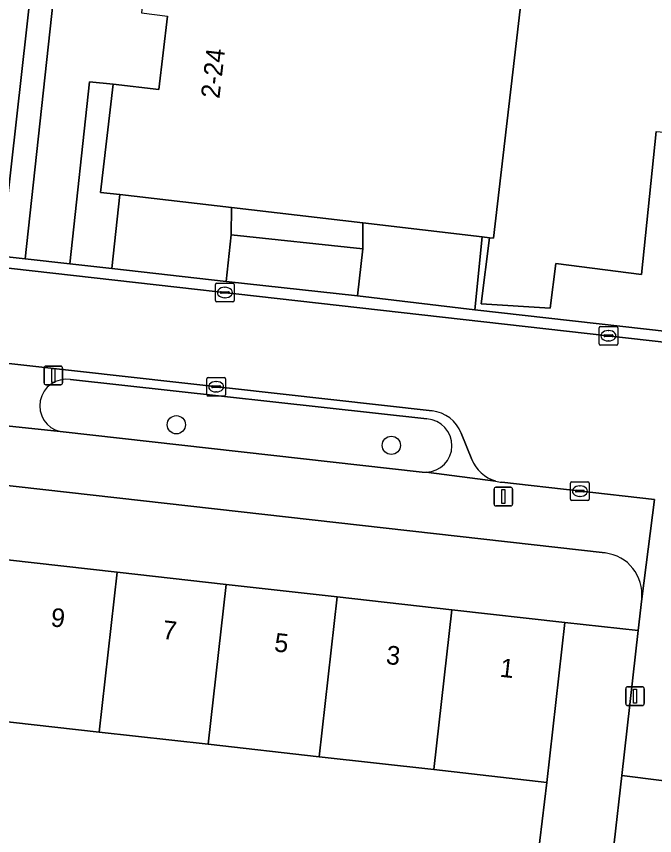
# Model space of a CAD drawing. Extents: x 161928 to 163071, y 386474 to 387428.
# Drawn here: x 162123.29 to 162157.51, y 386851.33 to 386895.27 of the extents above; entities that cross this region are included whole.
import ezdxf

# ---------------------------------------------------------------- set-up
doc = ezdxf.new("R2010")
doc.units = 0
for name, color, linetype in [('IMGEO_Boom', 7, 'Continuous'), ('IMGEO_Erf', 7, 'Continuous'), ('IMGEO_Groenvoorziening', 7, 'Continuous'), ('IMGEO_Haag', 7, 'Continuous'), ('IMGEO_Kolk', 7, 'Continuous'), ('IMGEO_Lichtmast', 7, 'Continuous'), ('IMGEO_Pand', 7, 'Continuous'), ('IMGEO_Pand_nummerreeks', 7, 'Continuous'), ('IMGEO_Rijbaan_lokaal_open', 7, 'Continuous'), ('IMGEO_Voetpad_open', 7, 'Continuous')]:
    doc.layers.add(name, color=color, linetype=linetype)

msp = doc.modelspace()

# ---------------------------------------------------------------- linework, layer by layer
at = {"layer": 'IMGEO_Boom'}
for centre in [(162131.866, 386873.366), (162143.394, 386872.259)]:
    msp.add_circle(centre, 0.489, dxfattribs=at)
at = {"layer": 'IMGEO_Erf'}
for points in [[(162154.85, 386866.488), (162098.526, 386872.838)], [(162151.734, 386854.186), (162145.677, 386854.867), (162139.524, 386855.559), (162133.579, 386856.227), (162127.731, 386856.885), (162121.856, 386857.546), (162115.68, 386858.24), (162109.845, 386858.896), (162103.662, 386859.592), (162097.824, 386860.248), (162098.786, 386868.814), (162104.624, 386868.159), (162110.807, 386867.465), (162116.642, 386866.809), (162122.818, 386866.116), (162128.694, 386865.457), (162134.542, 386864.8), (162140.487, 386864.133), (162146.64, 386863.442), (162152.697, 386862.762), (162156.622, 386862.323), (162156.814, 386864.022)], [(162120.91, 386849.666), (162125.7, 386849.186), (162125.478, 386846.966), (162127.87, 386846.726), (162128.13, 386849.32), (162132.896, 386848.843), (162138.095, 386848.321), (162137.814, 386845.522), (162139.685, 386845.335), (162139.943, 386848.051), (162144.816, 386847.588), (162144.56, 386844.893), (162145.704, 386844.784), (162146.01, 386847.468), (162150.855, 386846.916), (162151.734, 386854.186)]]:
    msp.add_lwpolyline(points, dxfattribs=at)
msp.add_arc((162154.596, 386864.271), 2.232, 353.5994, 83.4704, dxfattribs=at)
at = {"layer": 'IMGEO_Groenvoorziening'}
for points in [[(162124.115, 386897.125), (162124.371, 386899.169), (162124.713, 386901.768), (162124.945, 386903.531), (162126.97, 386903.362), (162127.276, 386905.919), (162127.685, 386909.558), (162125.661, 386909.778), (162104.628, 386912.06), (162106.651, 386930.715), (162107.583, 386930.614), (162108.784, 386940.868), (162103.8, 386941.487), (162099.956, 386907.286), (162104.146, 386906.641), (162102.651, 386892.496), (162107.668, 386891.801), (162107.524, 386888.417), (162117.878, 386886.991), (162117.382, 386882.988), (162122.47, 386882.414)], [(162162.387, 386904.444), (162148.998, 386906.039), (162148.846, 386904.735), (162132.751, 386906.613), (162132.908, 386907.956), (162129.078, 386908.413), (162128.148, 386899.89), (162129.432, 386899.739), (162129.979, 386904.421), (162151.04, 386901.963), (162148.87, 386883.371), (162148.652, 386883.397), (162148.215, 386879.856), (162151.904, 386879.625), (162152.206, 386882.013), (162156.805, 386881.426), (162157.588, 386889.1), (162160.649, 386888.845)], [(162125.347, 386896.927), (162126.226, 386896.855), (162126.494, 386898.944), (162124.371, 386899.169), (162124.115, 386897.125), (162122.47, 386882.414), (162123.771, 386882.267)], [(162127.22, 386891.763), (162126.155, 386881.998), (162128.402, 386881.744), (162128.843, 386885.709), (162127.809, 386885.83), (162128.487, 386891.641)], [(162141.576, 386880.28), (162141.86, 386882.803), (162134.807, 386883.559), (162134.534, 386881.057)], [(162152.697, 386862.762), (162151.734, 386854.186), (162150.855, 386846.916), (162150.55, 386844.232), (162154.518, 386843.716), (162155.743, 386854.547), (162156.622, 386862.323)]]:
    msp.add_lwpolyline(points, close=True, dxfattribs=at)
for points in [[(162157.588, 386889.1), (162156.805, 386881.426), (162152.206, 386882.013), (162151.904, 386879.625), (162148.215, 386879.856), (162148.652, 386883.397), (162148.266, 386883.442), (162147.868, 386879.535), (162158.341, 386878.358)], [(162145.3, 386873.68), (162126.186, 386875.792)], [(162125.636, 386872.996), (162145.039, 386870.829)]]:
    msp.add_lwpolyline(points, dxfattribs=at)
for centre, radius, start, end in [((162125.975, 386874.381), 1.426, 81.5093, 256.2336), ((162145.212, 386872.25), 1.432, 272.0148, 86.4633), ((162145.22, 386872.37), 1.552, 263.3085, 271.5563)]:
    msp.add_arc(centre, radius, start, end, dxfattribs=at)
at = {"layer": 'IMGEO_Haag'}
msp.add_lwpolyline([(162127.22, 386891.763), (162126.155, 386881.998), (162128.402, 386881.744), (162128.843, 386885.709), (162127.809, 386885.83), (162128.487, 386891.641)], close=True, dxfattribs=at)
at = {"layer": 'IMGEO_Kolk'}
for p, q in [((162133.968, 386880.034), (162133.968, 386880.886)), ((162134.043, 386880.96), (162134.895, 386880.96)), ((162134.969, 386880.886), (162134.969, 386880.034)), ((162134.227, 386880.454), (162134.227, 386880.466)), ((162134.27, 386880.503), (162134.668, 386880.503)), ((162134.456, 386880.74), (162134.481, 386880.74)), ((162134.711, 386880.466), (162134.711, 386880.454)), ((162134.665, 386880.417), (162134.267, 386880.417)), ((162134.479, 386880.18), (162134.454, 386880.18)), ((162134.895, 386879.96), (162134.043, 386879.96)), ((162154.531, 386877.713), (162154.531, 386878.565)), ((162154.606, 386878.639), (162155.458, 386878.639)), ((162155.019, 386878.419), (162155.044, 386878.419)), ((162155.532, 386878.565), (162155.532, 386877.713)), ((162154.79, 386878.133), (162154.79, 386878.145)), ((162155.228, 386878.096), (162154.83, 386878.096)), ((162154.833, 386878.182), (162155.231, 386878.182)), ((162155.042, 386877.859), (162155.017, 386877.859)), ((162155.274, 386878.145), (162155.274, 386878.133)), ((162155.458, 386877.639), (162154.606, 386877.639)), ((162133.502, 386874.979), (162133.502, 386875.831)), ((162133.577, 386875.905), (162134.429, 386875.905)), ((162133.99, 386875.685), (162134.015, 386875.685)), ((162134.503, 386875.831), (162134.503, 386874.979)), ((162133.761, 386875.399), (162133.761, 386875.411)), ((162134.199, 386875.362), (162133.801, 386875.362)), ((162133.804, 386875.448), (162134.202, 386875.448)), ((162134.245, 386875.411), (162134.245, 386875.399)), ((162134.429, 386874.905), (162133.577, 386874.905)), ((162134.013, 386875.125), (162133.988, 386875.125)), ((162152.998, 386869.38), (162152.998, 386870.232)), ((162153.073, 386870.306), (162153.925, 386870.306)), ((162153.486, 386870.086), (162153.511, 386870.086)), ((162153.999, 386870.232), (162153.999, 386869.38)), ((162153.257, 386869.8), (162153.257, 386869.812)), ((162153.695, 386869.763), (162153.297, 386869.763)), ((162153.3, 386869.849), (162153.698, 386869.849)), ((162153.509, 386869.526), (162153.484, 386869.526)), ((162153.741, 386869.812), (162153.741, 386869.8)), ((162153.925, 386869.306), (162153.073, 386869.306))]:
    msp.add_line(p, q, dxfattribs=at)
for points in [[(162133.968, 386880.034), (162133.968, 386880.886)], [(162134.043, 386880.96), (162134.895, 386880.96)], [(162134.969, 386880.886), (162134.969, 386880.034)], [(162134.895, 386879.96), (162134.043, 386879.96)], [(162154.531, 386877.713), (162154.531, 386878.565)], [(162154.606, 386878.639), (162155.458, 386878.639)], [(162155.532, 386878.565), (162155.532, 386877.713)], [(162155.458, 386877.639), (162154.606, 386877.639)], [(162133.502, 386874.979), (162133.502, 386875.831)], [(162133.577, 386875.905), (162134.429, 386875.905)], [(162134.503, 386875.831), (162134.503, 386874.979)], [(162134.429, 386874.905), (162133.577, 386874.905)], [(162152.998, 386869.38), (162152.998, 386870.232)], [(162153.073, 386870.306), (162153.925, 386870.306)], [(162153.999, 386870.232), (162153.999, 386869.38)], [(162153.925, 386869.306), (162153.073, 386869.306)]]:
    msp.add_lwpolyline(points, dxfattribs=at)
for centre, radius, start, end in [((162134.045, 386880.884), 0.0765, 91.552, 178.448), ((162134.045, 386880.884), 0.0765, 91.552, 178.448), ((162134.893, 386880.884), 0.0765, 1.552, 88.448), ((162134.893, 386880.884), 0.0765, 1.552, 88.448), ((162134.267, 386880.463), 0.0403, 85.8775, 175.7526), ((162134.264, 386880.453), 0.0366, 178.938, 274.7102), ((162134.668, 386880.46), 0.043, 264.8664, 352.4533), ((162134.672, 386880.465), 0.0386, 1.7309, 96.639), ((162134.045, 386880.036), 0.0765, 181.552, 268.448), ((162134.045, 386880.036), 0.0765, 181.552, 268.448), ((162134.893, 386880.036), 0.0765, 271.552, 358.448), ((162134.893, 386880.036), 0.0765, 271.552, 358.448), ((162154.608, 386878.563), 0.0765, 91.552, 178.448), ((162154.608, 386878.563), 0.0765, 91.552, 178.448), ((162155.456, 386878.563), 0.0765, 1.552, 88.448), ((162155.456, 386878.563), 0.0765, 1.552, 88.448), ((162154.83, 386878.142), 0.0403, 85.8775, 175.7526), ((162154.827, 386878.132), 0.0366, 178.938, 274.7102), ((162155.231, 386878.139), 0.043, 264.8664, 352.4533), ((162155.235, 386878.144), 0.0386, 1.7309, 96.639), ((162154.608, 386877.715), 0.0765, 181.552, 268.448), ((162154.608, 386877.715), 0.0765, 181.552, 268.448), ((162155.456, 386877.715), 0.0765, 271.552, 358.448), ((162155.456, 386877.715), 0.0765, 271.552, 358.448), ((162133.579, 386875.829), 0.0765, 91.552, 178.448), ((162133.579, 386875.829), 0.0765, 91.552, 178.448), ((162134.427, 386875.829), 0.0765, 1.552, 88.448), ((162134.427, 386875.829), 0.0765, 1.552, 88.448), ((162133.801, 386875.408), 0.0403, 85.8775, 175.7526), ((162133.798, 386875.398), 0.0366, 178.938, 274.7102), ((162134.202, 386875.405), 0.043, 264.8664, 352.4533), ((162134.206, 386875.41), 0.0386, 1.7309, 96.639), ((162133.579, 386874.981), 0.0765, 181.552, 268.448), ((162133.579, 386874.981), 0.0765, 181.552, 268.448), ((162134.427, 386874.981), 0.0765, 271.552, 358.448), ((162134.427, 386874.981), 0.0765, 271.552, 358.448), ((162153.075, 386870.23), 0.0765, 91.552, 178.448), ((162153.075, 386870.23), 0.0765, 91.552, 178.448), ((162153.923, 386870.23), 0.0765, 1.552, 88.448), ((162153.923, 386870.23), 0.0765, 1.552, 88.448), ((162153.297, 386869.809), 0.0403, 85.8775, 175.7526), ((162153.294, 386869.799), 0.0366, 178.938, 274.7102), ((162153.698, 386869.806), 0.043, 264.8664, 352.4533), ((162153.702, 386869.811), 0.0386, 1.7309, 96.639), ((162153.075, 386869.382), 0.0765, 181.552, 268.448), ((162153.075, 386869.382), 0.0765, 181.552, 268.448), ((162153.923, 386869.382), 0.0765, 271.552, 358.448), ((162153.923, 386869.382), 0.0765, 271.552, 358.448)]:
    msp.add_arc(centre, radius, start, end, dxfattribs=at)
for centre, major_axis, ratio, start_param, end_param in [((162134.455, 386880.46), (-0.387, 0.002), 0.722429, 4.712389, 7.853982), ((162134.48, 386880.46), (-0.39, 0.002), 0.717154, 1.570796, 4.712389), ((162155.018, 386878.139), (-0.387, 0.002), 0.722429, 4.712389, 7.853982), ((162155.043, 386878.139), (-0.39, 0.002), 0.717154, 1.570796, 4.712389), ((162133.989, 386875.405), (-0.387, 0.002), 0.722429, 4.712389, 7.853982), ((162134.014, 386875.405), (-0.39, 0.002), 0.717154, 1.570796, 4.712389), ((162153.485, 386869.806), (-0.387, 0.002), 0.722429, 4.712389, 7.853982), ((162153.51, 386869.806), (-0.39, 0.002), 0.717154, 1.570796, 4.712389)]:
    msp.add_ellipse(centre, major_axis=major_axis, ratio=ratio, start_param=start_param, end_param=end_param, dxfattribs=at)
at = {"layer": 'IMGEO_Lichtmast'}
for p, q in [((162124.878, 386876.509), (162125.668, 386876.509)), ((162125.668, 386876.509), (162124.878, 386876.509)), ((162124.778, 386875.609), (162124.778, 386876.409)), ((162124.778, 386876.409), (162124.778, 386875.609)), ((162125.768, 386876.409), (162125.768, 386875.609)), ((162125.768, 386875.609), (162125.768, 386876.409)), ((162125.668, 386875.509), (162124.878, 386875.509)), ((162124.878, 386875.509), (162125.668, 386875.509)), ((162148.9, 386869.115), (162148.9, 386869.915)), ((162148.9, 386869.915), (162148.9, 386869.115)), ((162149, 386870.015), (162149.79, 386870.015)), ((162149.79, 386870.015), (162149, 386870.015)), ((162149.89, 386869.915), (162149.89, 386869.115)), ((162149.89, 386869.115), (162149.89, 386869.915)), ((162149.79, 386869.015), (162149, 386869.015)), ((162149, 386869.015), (162149.79, 386869.015)), ((162155.956, 386858.408), (162155.956, 386859.208)), ((162155.956, 386859.208), (162155.956, 386858.408)), ((162156.056, 386859.308), (162156.846, 386859.308)), ((162156.846, 386859.308), (162156.056, 386859.308)), ((162156.946, 386859.208), (162156.946, 386858.408)), ((162156.946, 386858.408), (162156.946, 386859.208)), ((162156.846, 386858.308), (162156.056, 386858.308)), ((162156.056, 386858.308), (162156.846, 386858.308))]:
    msp.add_line(p, q, dxfattribs=at)
for points in [[(162125.198, 386876.384), (162125.348, 386876.384), (162125.348, 386875.634), (162125.198, 386875.634), (162125.198, 386876.384)], [(162149.32, 386869.89), (162149.47, 386869.89), (162149.47, 386869.14), (162149.32, 386869.14), (162149.32, 386869.89)], [(162156.376, 386859.183), (162156.526, 386859.183), (162156.526, 386858.433), (162156.376, 386858.433), (162156.376, 386859.183)]]:
    msp.add_lwpolyline(points, dxfattribs=at)
for centre, start, end in [((162124.878, 386876.409), 90, 180), ((162124.878, 386876.409), 90, 180), ((162125.668, 386876.409), 0, 90), ((162125.668, 386876.409), 360, 90), ((162124.878, 386875.609), 180, 270), ((162124.878, 386875.609), 180, 270), ((162125.668, 386875.609), 270, 0), ((162125.668, 386875.609), 270, 0), ((162149, 386869.915), 90, 180), ((162149, 386869.915), 90, 180), ((162149.79, 386869.915), 0, 90), ((162149.79, 386869.915), 360, 90), ((162149, 386869.115), 180, 270), ((162149, 386869.115), 180, 270), ((162149.79, 386869.115), 270, 0), ((162149.79, 386869.115), 270, 0), ((162156.056, 386859.208), 90, 180), ((162156.056, 386859.208), 90, 180), ((162156.846, 386859.208), 0, 90), ((162156.846, 386859.208), 360, 90), ((162156.056, 386858.408), 180, 270), ((162156.056, 386858.408), 180, 270), ((162156.846, 386858.408), 270, 0), ((162156.846, 386858.408), 270, 0)]:
    msp.add_arc(centre, 0.1, start, end, dxfattribs=at)
at = {"layer": 'IMGEO_Pand'}
for points in [[(162130.489, 386899.615), (162130.002, 386895.453), (162131.392, 386895.29), (162130.932, 386891.356), (162128.487, 386891.641), (162127.809, 386885.83), (162128.843, 386885.709), (162134.817, 386885.012), (162141.866, 386884.189), (162148.266, 386883.442), (162148.652, 386883.397), (162148.87, 386883.371), (162151.04, 386901.963), (162129.979, 386904.421), (162129.432, 386899.739)], [(162128.694, 386865.457), (162122.818, 386866.116), (162121.856, 386857.546), (162127.731, 386856.885)], [(162127.731, 386856.885), (162133.579, 386856.227), (162134.542, 386864.8), (162128.694, 386865.457)], [(162140.487, 386864.133), (162134.542, 386864.8), (162133.579, 386856.227), (162139.524, 386855.559)], [(162139.524, 386855.559), (162145.677, 386854.867), (162146.64, 386863.442), (162140.487, 386864.133)], [(162145.677, 386854.867), (162151.734, 386854.186), (162152.697, 386862.762), (162146.64, 386863.442)]]:
    msp.add_lwpolyline(points, close=True, dxfattribs=at)
at = {"layer": 'IMGEO_Rijbaan_lokaal_open'}
for points in [[(162108.615, 386883.376), (162099.659, 386884.244), (162098.436, 386884.38), (162097.894, 386879.394), (162099.084, 386879.261), (162104.979, 386878.654), (162145.577, 386874.11)], [(162159.519, 386870.956), (162159.784, 386873.278), (162160.048, 386875.599), (162160.06, 386875.774), (162160.056, 386875.949), (162160.037, 386876.123), (162160.002, 386876.295), (162159.952, 386876.462), (162159.887, 386876.625), (162159.808, 386876.781), (162159.716, 386876.93), (162159.61, 386877.07), (162159.492, 386877.199), (162159.363, 386877.318), (162159.225, 386877.425), (162159.077, 386877.519), (162158.921, 386877.599), (162158.759, 386877.665), (162158.591, 386877.716), (162158.42, 386877.752), (162158.322, 386877.766), (162108.615, 386883.376)], [(162147.144, 386872.917), (162147.707, 386871.511)], [(162149.321, 386870.281), (162157.505, 386869.353)]]:
    msp.add_lwpolyline(points, dxfattribs=at)
for centre, radius, start, end in [((162145.363, 386872.203), 1.919, 21.8449, 83.5891), ((162149.544, 386872.247), 1.979, 201.818, 253.4916), ((162149.561, 386872.358), 2.091, 253.9154, 263.3998)]:
    msp.add_arc(centre, radius, start, end, dxfattribs=at)
at = {"layer": 'IMGEO_Voetpad_open'}
for points in [[(162125.347, 386896.927), (162123.771, 386882.267), (162126.155, 386881.998), (162127.22, 386891.763), (162128.487, 386891.641), (162130.932, 386891.356), (162131.392, 386895.29)], [(162108.615, 386883.376), (162158.322, 386877.766)], [(162158.341, 386878.358), (162147.868, 386879.535), (162141.576, 386880.28), (162134.534, 386881.057), (162128.402, 386881.744), (162126.155, 386881.998), (162123.771, 386882.267), (162122.47, 386882.414)], [(162145.577, 386874.11), (162104.979, 386878.654), (162099.084, 386879.261), (162097.894, 386879.394), (162097.851, 386878.851)], [(162125.636, 386872.996), (162121.04, 386873.481), (162120.945, 386873.488), (162098.861, 386875.901), (162098.107, 386875.983)], [(162126.186, 386875.792), (162145.3, 386873.68)], [(162121.04, 386873.481), (162125.636, 386872.996)], [(162145.039, 386870.829), (162125.636, 386872.996)], [(162098.526, 386872.838), (162154.85, 386866.488)], [(162147.707, 386871.511), (162147.144, 386872.917)], [(162148.982, 386870.349), (162145.262, 386870.819)], [(162145.262, 386870.819), (162148.982, 386870.349)], [(162156.814, 386864.022), (162157.505, 386869.353), (162149.321, 386870.281)], [(162157.505, 386869.353), (162156.814, 386864.022), (162156.622, 386862.323), (162155.743, 386854.547), (162162.409, 386853.721)], [(162190.344, 386850.578), (162186.079, 386851.064), (162184.57, 386851.225), (162180.38, 386851.702), (162169.022, 386852.978), (162162.409, 386853.721), (162155.743, 386854.547), (162154.518, 386843.716), (162154.327, 386842.032), (162151.401, 386816.151), (162151.385, 386816.036), (162151.341, 386815.823), (162151.055, 386813.427), (162155.965, 386812.861)]]:
    msp.add_lwpolyline(points, dxfattribs=at)
for points in [[(162134.534, 386881.057), (162134.807, 386883.559), (162134.817, 386885.012), (162128.843, 386885.709), (162128.402, 386881.744)], [(162134.807, 386883.559), (162141.86, 386882.803), (162141.866, 386884.189), (162134.817, 386885.012)], [(162147.868, 386879.535), (162148.266, 386883.442), (162141.866, 386884.189), (162141.86, 386882.803), (162141.576, 386880.28)]]:
    msp.add_lwpolyline(points, close=True, dxfattribs=at)
for centre, radius, start, end in [((162125.975, 386874.381), 1.426, 81.5093, 256.2336), ((162145.363, 386872.203), 1.919, 21.8449, 83.5891), ((162145.212, 386872.25), 1.432, 272.0148, 86.4633), ((162149.544, 386872.247), 1.979, 201.818, 253.4916), ((162145.22, 386872.37), 1.552, 263.3085, 271.5563), ((162149.561, 386872.358), 2.091, 253.9154, 263.3998), ((162154.596, 386864.271), 2.232, 353.5994, 83.4704)]:
    msp.add_arc(centre, radius, start, end, dxfattribs=at)

# ---------------------------------------------------------------- texts
at = {"layer": 'IMGEO_Pand_nummerreeks'}
for s, rotation, p in [('2-24', 83.3307, (162134.173, 386890.831)), ('9', 353.5948, (162125.102, 386862.559)), ('7', 353.5948, (162131.092, 386861.887)), ('5', 353.5948, (162137.082, 386861.214)), ('3', 353.5948, (162143.072, 386860.542)), ('1', 353.5948, (162149.175, 386859.856))]:
    msp.add_text(s, height=1, rotation=rotation, dxfattribs=at).set_placement(p)

doc.saveas('drawing.dxf')
